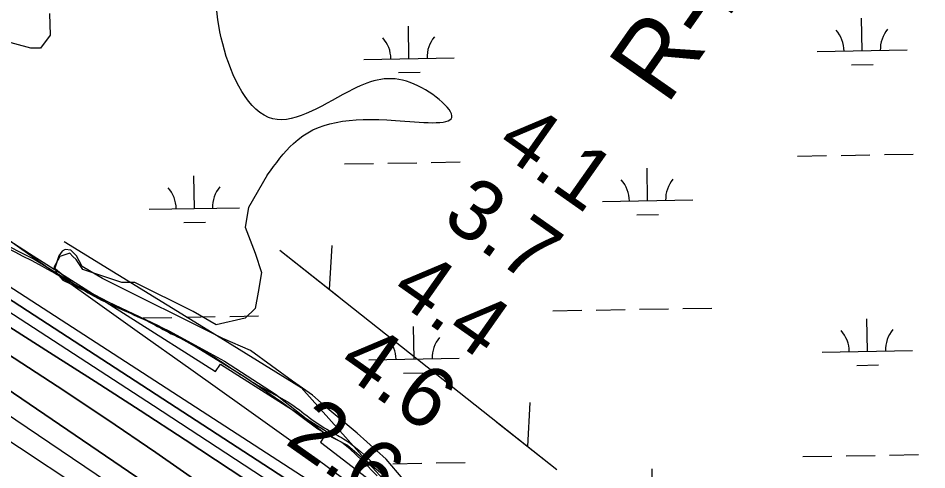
# Model space of a CAD drawing. Extents: x 3887375 to 3925618, y 296674 to 322633.
# Drawn here: x 3892257 to 3893263, y 315545 to 316045 of the extents above; entities that cross this region are included whole.
import ezdxf

# ---------------------------------------------------------------- set-up
doc = ezdxf.new("R2010")
doc.units = 0
for name, color, linetype in [('V-RIVR-EDGE', 7, 'Continuous'), ('V-RIVR-JETY', 7, 'Continuous'), ('V-RIVR-RANG', 7, 'Continuous'), ('V-RIVR-RANG-IDEN', 7, 'Continuous'), ('V-RRAP-FSHR', 7, 'Continuous'), ('V-RRAP-RVMT', 7, 'Continuous'), ('V-TOPO-DPTH', 7, 'Continuous'), ('V-TOPO-MAJR', 7, 'Continuous'), ('V-TOPO-MINR', 7, 'Continuous'), ('V-TOPO-SHOR', 7, 'Continuous'), ('V-TOPO-WATR', 7, 'Continuous'), ('V-WETL-SWMP', 7, 'Continuous')]:
    doc.layers.add(name, color=color, linetype=linetype)

msp = doc.modelspace()

# ---------------------------------------------------------------- linework, layer by layer
at = {"layer": 'V-RIVR-EDGE'}
msp.add_spline([(3891928.4, 315977.8), (3891957.1, 315960.2), (3891975, 315952.6), (3891990.1, 315943.4), (3892009.6, 315930.6), (3892033.9, 315917.8), (3892077.7, 315895.3), (3892112.3, 315874.1), (3892145.7, 315852.5), (3892174, 315832.5), (3892316.1, 315752.5), (3892341.1, 315737.7), (3892375.4, 315721.2), (3892402.4, 315708.8), (3892426.7, 315696), (3892453.8, 315682.4), (3892471.3, 315672), (3892523, 315638.8), (3892560, 315617.6), (3892582.3, 315601.2), (3892604.6, 315586.8), (3892621.3, 315577.2), (3892636, 315565.6), (3892664.2, 315537.6), (3892674.2, 315522.8), (3892678.1, 315511.7), (3892682.1, 315505.3), (3892690.5, 315500.9), (3892696.8, 315498.5), (3892706.8, 315489.3), (3892723.5, 315474.5), (3892741.8, 315455.7), (3892761.6, 315438.1), (3892777.5, 315422.5), (3892805.4, 315399.4), (3892826.5, 315384.6), (3892845.6, 315369.4), (3892875, 315345), (3892902.8, 315321.4), (3892934.6, 315289.8), (3892954.5, 315270.7), (3892974, 315257.5), (3892987.5, 315247.1), (3892996.7, 315235.9), (3893002.6, 315225.5), (3893020.5, 315215.5), (3893037.7, 315206.7), (3893043.6, 315202.3), (3893054.8, 315193.5), (3893076.3, 315182.7), (3893089, 315175.5), (3893097.7, 315167.1), (3893110.9, 315156.7), (3893119.6, 315149.5), (3893128.8, 315145.5), (3893137.5, 315143.5), (3893147.5, 315138.3), (3893165, 315124.7), (3893182.9, 315109.1), (3893204, 315093.9), (3893217.5, 315085.9), (3893226.6, 315076.7), (3893239.4, 315067.9), (3893248.5, 315057.5), (3893272, 315035.9), (3893289.9, 315023.5), (3893300.2, 315019.9), (3893307.8, 315012.3), (3893318.1, 315003.5), (3893337.2, 314990), (3893344.8, 314984), (3893355.1, 314972.4), (3893362.7, 314966.4), (3893374.6, 314961.6), (3893394.9, 314948.8), (3893412.4, 314934.8), (3893439.1, 314915.6), (3893461.3, 314899.6), (3893504.7, 314873.6), (3893525, 314860.8), (3893540.5, 314849.2), (3893560, 314836.4), (3893578.3, 314827.9), (3893587.1, 314821.5), (3893592.6, 314816), (3893596.2, 314806.8), (3893605.3, 314796.8), (3893632.8, 314774), (3893674.2, 314743.2), (3893704.4, 314718), (3893724.7, 314701.6), (3893740.2, 314687.3), (3893752.5, 314678.1), (3893761.7, 314675.7), (3893769.6, 314674.8), (3893777.6, 314670.8), (3893781.2, 314666.8), (3893784.3, 314657.3), (3893789.1, 314645.7), (3893797, 314635.3), (3893812.1, 314618.9), (3893836.4, 314601.7), (3893870.2, 314576.9), (3893883.4, 314567.7), (3893974.9, 314502.2), (3893984.4, 314489.4), (3893990.7, 314479.8), (3894001.1, 314471.4), (3894027.3, 314450.2), (3894050.4, 314433.4), (3894069.1, 314416.6), (3894089.4, 314396.7), (3894117.6, 314375.1), (3894129.6, 314367.5), (3894149.4, 314351.1), (3894187.6, 314319.5), (3894217.5, 314293.9), (3894236.1, 314278.7), (3894249.7, 314267.9), (3894262.8, 314254), (3894279.1, 314238.4)], degree=3, dxfattribs=at)
at = {"layer": 'V-RIVR-JETY'}
msp.add_lwpolyline([(3892683.5, 315534.9), (3892664.7, 315557.3), (3892632.5, 315586), (3892599.4, 315613.7), (3892583.2, 315628.1), (3892560.9, 315643.3), (3892514.3, 315677.3), (3892483.9, 315690.7), (3892350.4, 315757), (3892328.1, 315770.4), (3892324.5, 315776.7), (3892321.8, 315782.1), (3892315.5, 315788.3), (3892309.3, 315789.2), (3892305.7, 315787.4), (3892302.1, 315782.1), (3892297.6, 315768.6), (3892299.4, 315763.3), (3892306.6, 315755.2), (3892424.8, 315698.8), (3892485.6, 315665.7), (3892542.1, 315629), (3892597.6, 315585.1), (3892621.8, 315572.5), (3892645, 315552.8), (3892673.7, 315521.5)], dxfattribs=at)
at = {"layer": 'V-RRAP-FSHR'}
for p, q in [((3892601.9, 315745), (3892604.8, 315793.7)), ((3892821.4, 315571.1), (3892824.2, 315619.9))]:
    msp.add_line(p, q, dxfattribs=at)
for points in [[(3892308, 315797.9), (3892481.7, 315691.6), (3892570.5, 315636.6), (3892644.1, 315554.1), (3892704.5, 315504.6), (3892778.2, 315433.2), (3892865, 315363.5)], [(3892547, 315788.5), (3892853.5, 315545.7)], [(3892547, 315788.5), (3892611.8, 315737.1)], [(3892787.2, 315598.2), (3892853.5, 315545.7)]]:
    msp.add_lwpolyline(points, dxfattribs=at)
at = {"layer": 'V-RRAP-RVMT'}
for p, q in [((3892151.6, 315860), (3892269.8, 315784.9)), ((3892269.8, 315784.9), (3892269.7, 315784.8)), ((3892269.7, 315784.8), (3892377.8, 315716.2)), ((3892377.8, 315716.2), (3892377.8, 315716.2)), ((3892377.8, 315716.2), (3892475.6, 315654)), ((3892475.6, 315654), (3892481.1, 315662.3)), ((3892481.1, 315662.3), (3892599.4, 315587.4)), ((3892599.4, 315587.4), (3892591.9, 315575.9)), ((3892591.9, 315575.9), (3892700, 315493))]:
    msp.add_line(p, q, dxfattribs=at)
at = {"layer": 'V-TOPO-DPTH'}
for points in [[(3892625.6, 315529.2), (3892596.3, 315550.7), (3892566.9, 315571.9), (3892507.5, 315614.2), (3892448.2, 315656.4), (3892388.9, 315698.6), (3892329.6, 315740.8), (3892270.2, 315782.9), (3891902.6, 316043.8)], [(3891866.3, 315946.8), (3892292, 315675.3), (3892342.2, 315643.2), (3892392.2, 315610.9), (3892442.1, 315578.5), (3892492, 315545.8), (3892581.2, 315487.1), (3892586.3, 315483.7), (3892591.4, 315480.2), (3892596.4, 315476.6), (3892601.3, 315473), (3892642.4, 315442.4), (3892667.8, 315423.3), (3892693.2, 315404.1), (3892718.5, 315384.8), (3892743.6, 315365.4), (3893099.9, 315089.1), (3893126.6, 315068.6), (3893153.4, 315048.3), (3893180.5, 315028.4), (3893207.7, 315008.6), (3893498, 314799.9)], [(3891866.3, 315946.8), (3892292, 315675.3), (3892342.2, 315643.2), (3892392.2, 315610.9), (3892442.1, 315578.5), (3892492, 315545.8), (3892581.2, 315487.1), (3892586.3, 315483.7), (3892591.4, 315480.2), (3892596.4, 315476.6), (3892601.3, 315473), (3892642.4, 315442.4), (3892667.8, 315423.3), (3892693.2, 315404.1), (3892718.5, 315384.8), (3892743.6, 315365.4), (3893099.9, 315089.1), (3893126.6, 315068.6), (3893153.4, 315048.3), (3893180.5, 315028.4), (3893207.7, 315008.6), (3893498, 314799.9)], [(3893310.1, 314859.2), (3893261.7, 314894.1), (3893213.3, 314929.1), (3893139.3, 314982.9), (3893128, 314991.1), (3893116.8, 314999.4), (3893105.7, 315007.8), (3893094.5, 315016.3), (3893015.5, 315076.8), (3892964.8, 315115.4), (3892914.1, 315153.9), (3892863.2, 315192.3), (3892812.3, 315230.6), (3892588.6, 315398.2), (3892570.6, 315411.5), (3892552.4, 315424.7), (3892534.1, 315437.6), (3892515.7, 315450.3), (3891996.9, 315803.5)], [(3891996.9, 315803.5), (3892515.7, 315450.3), (3892534.1, 315437.6), (3892552.4, 315424.7), (3892570.6, 315411.5), (3892588.6, 315398.2), (3892812.3, 315230.6), (3892863.2, 315192.3), (3892914.1, 315153.9), (3892964.8, 315115.4), (3893015.5, 315076.8), (3893094.5, 315016.3), (3893105.7, 315007.8), (3893116.8, 314999.4), (3893128, 314991.1), (3893139.3, 314982.9), (3893213.3, 314929.1), (3893261.7, 314894.1), (3893310.1, 314859.2)], [(3893301.9, 314975.9), (3893201.5, 315048.6), (3893186, 315059.9), (3893170.6, 315071.3), (3893155.4, 315082.9), (3893140.2, 315094.6), (3893041.5, 315171.4), (3892976.9, 315221.3), (3892912.1, 315271.1), (3892847, 315320.4), (3892781.8, 315369.5), (3892636.1, 315478.6), (3892620.9, 315489.7), (3892605.6, 315500.6), (3892590.1, 315511.2), (3892574.5, 315521.6), (3892161.7, 315790)], [(3892161.7, 315790), (3892574.5, 315521.6), (3892590.1, 315511.2), (3892605.6, 315500.6), (3892620.9, 315489.7), (3892636.1, 315478.6), (3892781.8, 315369.5), (3892847, 315320.4), (3892912.1, 315271.1), (3892976.9, 315221.3), (3893041.5, 315171.4), (3893140.2, 315094.6), (3893155.4, 315082.9), (3893170.6, 315071.3), (3893186, 315059.9), (3893201.5, 315048.6), (3893301.9, 314975.9)], [(3892463.5, 315527), (3892409.5, 315564.4), (3892355.2, 315601.5), (3892300.4, 315637.8), (3892245.3, 315673.8)], [(3892245.3, 315673.8), (3892300.4, 315637.8), (3892355.2, 315601.5), (3892409.5, 315564.4), (3892463.5, 315527)]]:
    msp.add_lwpolyline(points, dxfattribs=at)
at = {"layer": 'V-TOPO-MAJR'}
msp.add_lwpolyline([(3893293.1, 314844.9), (3893143.5, 314954.2), (3893124, 314968.6), (3893104.5, 314983), (3893085.1, 314997.6), (3893065.8, 315012.2), (3892838.2, 315185), (3892788.7, 315222.3), (3892739.2, 315259.6), (3892689.6, 315296.6), (3892639.8, 315333.4), (3892558.3, 315393.5), (3892549.2, 315400.2), (3892539.9, 315406.8), (3892530.6, 315413.3), (3892521.3, 315419.7), (3892202.7, 315635)], dxfattribs=at)
at = {"layer": 'V-TOPO-MINR'}
for points in [[(3893498, 314799.9), (3893207.7, 315008.6), (3893180.5, 315028.4), (3893153.4, 315048.3), (3893126.6, 315068.6), (3893099.9, 315089.1), (3892743.6, 315365.4), (3892718.5, 315384.8), (3892693.2, 315404.1), (3892667.8, 315423.3), (3892642.4, 315442.4), (3892601.3, 315473), (3892596.4, 315476.6), (3892591.4, 315480.2), (3892586.3, 315483.7), (3892581.2, 315487.1), (3892492, 315545.8), (3892442.1, 315578.5), (3892392.2, 315610.9), (3892342.2, 315643.2), (3892292, 315675.3), (3891866.3, 315946.8)], [(3893303.3, 314992.1), (3893262, 315022.4), (3893198.4, 315068.7), (3893188.8, 315075.7), (3893179.3, 315082.8), (3893169.8, 315090), (3893160.4, 315097.3), (3893099.6, 315144.7), (3893059.7, 315175.5), (3893019.7, 315206.3), (3892979.5, 315236.8), (3892939.2, 315267.1), (3892653.4, 315481.3), (3892633.2, 315496.2), (3892612.7, 315510.7), (3892592, 315524.9), (3892571, 315538.7), (3891933.3, 315951.3)], [(3893519.7, 314651.8), (3893147.7, 314925.5), (3893119.9, 314946), (3893092.2, 314966.5), (3893064.5, 314987.2), (3893036.9, 315007.9), (3892560.9, 315366.3), (3892555.5, 315370.4), (3892550.1, 315374.4), (3892544.7, 315378.4), (3892539.3, 315382.4), (3892530.3, 315388.9), (3892526.4, 315391.6), (3892503.5, 315407.1), (3892491.1, 315415.5), (3892478.6, 315423.9), (3892466.1, 315432.2), (3892453.6, 315440.5), (3891802.8, 315871.4)], [(3893310.1, 314859.2), (3893261.7, 314894.1), (3893213.3, 314929.1), (3893139.3, 314982.9), (3893128, 314991.1), (3893116.8, 314999.4), (3893105.7, 315007.8), (3893094.5, 315016.3), (3893015.5, 315076.8), (3892964.8, 315115.4), (3892914.1, 315153.9), (3892863.2, 315192.3), (3892812.3, 315230.6), (3892588.6, 315398.2), (3892570.6, 315411.5), (3892552.4, 315424.7), (3892534.1, 315437.6), (3892515.7, 315450.3), (3891996.9, 315803.5)], [(3893301.9, 314975.9), (3893201.5, 315048.6), (3893186, 315059.9), (3893170.6, 315071.3), (3893155.4, 315082.9), (3893140.2, 315094.6), (3893041.5, 315171.4), (3892976.9, 315221.3), (3892912.1, 315271.1), (3892847, 315320.4), (3892781.8, 315369.5), (3892636.1, 315478.6), (3892620.9, 315489.7), (3892605.6, 315500.6), (3892590.1, 315511.2), (3892574.5, 315521.6), (3892161.7, 315790)], [(3893368.5, 314910.3), (3893204.6, 315028.6), (3893183.2, 315044.1), (3893162, 315059.8), (3893141, 315075.8), (3893120.1, 315091.8), (3892904.8, 315259.1), (3892854.1, 315298.2), (3892803.4, 315337.1), (3892752.4, 315375.7), (3892701.2, 315414.1), (3892618.7, 315475.8), (3892608.6, 315483.2), (3892598.5, 315490.4), (3892588.2, 315497.5), (3892577.8, 315504.4), (3892407, 315616.1), (3892311, 315678.6), (3892214.8, 315740.8)], [(3892463.5, 315527), (3892409.5, 315564.4), (3892355.2, 315601.5), (3892300.4, 315637.8), (3892245.3, 315673.8)]]:
    msp.add_lwpolyline(points, dxfattribs=at)
at = {"layer": 'V-TOPO-SHOR'}
for points in [[(3892292, 316050.6), (3892292.6, 316026.4), (3892281.8, 316012), (3892271, 316012), (3892231.4, 316022.8)], [(3892533, 315871.4), (3892512.2, 315835.6), (3892508.6, 315814), (3892519.4, 315785.2), (3892526.6, 315763.6), (3892523, 315742), (3892519.4, 315724), (3892508.6, 315713.2), (3892476.2, 315706), (3892451, 315720.4), (3892386.2, 315752.8), (3892371.8, 315752.8), (3892328.6, 315767.2), (3892321.4, 315778), (3892317.8, 315781.6), (3892314.2, 315785.2), (3892303.4, 315781.6), (3892296.5, 315769.3), (3892319, 315750.7)]]:
    msp.add_lwpolyline(points, dxfattribs=at)
msp.add_spline([(3892533, 315871.4), (3892561.9, 315906.7), (3892674.8, 315932.1), (3892737.4, 315935.5), (3892691.3, 315974.1), (3892628.1, 315966.7), (3892539.1, 315933.8), (3892483.6, 316016.7), (3892483.1, 316118), (3892517.7, 316208.7), (3892537.4, 316289.4), (3892575.5, 316357.8), (3892596.4, 316437.5), (3892596, 316513.2), (3892685, 316568), (3892741.8, 316617.1), (3892804.7, 316659.1), (3892870.8, 316633.4), (3892866, 316708.8), (3892918.8, 316782.8), (3892988.9, 316865.1), (3893072.1, 316908.9), (3893142.3, 316947.5), (3893209.5, 316908.3), (3893243.9, 316847), (3893251.6, 316772.3), (3893258.2, 316688.1), (3893367.6, 316639.2), (3893440, 316605.8), (3893502.4, 316575.2), (3893571.7, 316570.5), (3893623.5, 316625.7), (3893712.7, 316710.2)], degree=3, dxfattribs=at)
at = {"layer": 'V-TOPO-WATR'}
msp.add_lwpolyline([(3892625.6, 315529.2), (3892596.3, 315550.7), (3892566.9, 315571.9), (3892507.5, 315614.2), (3892448.2, 315656.4), (3892388.9, 315698.6), (3892329.6, 315740.8), (3892270.2, 315782.9), (3891902.6, 316043.8)], dxfattribs=at)
at = {"layer": 'V-WETL-SWMP'}
for p, q in [((3893191.6, 316009.2), (3893191, 316045.2)), ((3892689.8, 316000.6), (3892689.2, 316036.6)), ((3893141.7, 316008.3), (3893241.6, 316010.1)), ((3892639.8, 315999.7), (3892739.8, 316001.4)), ((3893179.9, 315993.6), (3893203.9, 315994)), ((3892678.1, 315985), (3892702.1, 315985.4)), ((3893120.2, 315892.5), (3893152.2, 315893.1)), ((3893168.2, 315893.4), (3893200.2, 315893.9)), ((3893216.2, 315894.2), (3893248.2, 315894.7)), ((3892618.4, 315883.9), (3892650.4, 315884.5)), ((3892666.4, 315884.7), (3892698.4, 315885.3)), ((3892714.4, 315885.6), (3892746.4, 315886.1)), ((3892954, 315843.2), (3892953.4, 315879.2)), ((3892452.2, 315834.6), (3892451.5, 315870.6)), ((3892904, 315842.4), (3893004, 315844.1)), ((3892402.2, 315833.8), (3892502.1, 315835.5)), ((3892942.3, 315827.6), (3892966.2, 315828)), ((3892440.4, 315819), (3892464.4, 315819.4)), ((3892273.7, 315778.7), (3892224.6, 315803.7)), ((3892319, 315750.7), (3892273.7, 315778.7)), ((3892357.3, 315730.8), (3892319, 315750.7)), ((3892412.5, 315704.8), (3892357.3, 315730.8)), ((3892849.2, 315721.4), (3892881.2, 315721.9)), ((3892897.2, 315722.2), (3892929.2, 315722.7)), ((3892945.2, 315723), (3892977.2, 315723.5)), ((3892993.2, 315723.8), (3893025.2, 315724.4)), ((3892395.4, 315713.6), (3892427.4, 315714.1)), ((3892443.4, 315714.4), (3892475.4, 315714.9)), ((3892491.4, 315715.2), (3892523.4, 315715.8)), ((3893197.4, 315676.6), (3893196.7, 315712.6)), ((3892452.5, 315682.2), (3892412.5, 315704.8)), ((3892695.5, 315668), (3892694.9, 315704)), ((3892507.1, 315648.8), (3892452.5, 315682.2)), ((3893147.4, 315675.7), (3893247.3, 315677.4)), ((3892645.5, 315667.1), (3892745.5, 315668.8)), ((3893185.6, 315660.9), (3893209.6, 315661.4)), ((3892683.8, 315652.3), (3892707.8, 315652.7)), ((3892549.9, 315619.3), (3892507.1, 315648.8)), ((3892589, 315590.2), (3892549.9, 315619.3)), ((3892605.3, 315581.5), (3892589, 315590.2)), ((3892615.6, 315575.4), (3892605.3, 315581.5)), ((3892624.4, 315568.4), (3892615.6, 315575.4)), ((3892637.9, 315555.5), (3892624.4, 315568.4)), ((3893173.9, 315560.7), (3893205.9, 315561.3)), ((3893221.9, 315561.6), (3893253.9, 315562.1)), ((3892654.8, 315538.6), (3892637.9, 315555.5)), ((3892641.8, 315551.6), (3892656.1, 315551.8)), ((3892672.1, 315552.1), (3892704.1, 315552.7)), ((3892720.1, 315552.9), (3892752.1, 315553.5)), ((3893125.9, 315559.9), (3893157.9, 315560.5)), ((3892959.7, 315510.6), (3892959.1, 315546.6))]:
    msp.add_line(p, q, dxfattribs=at)
for centre, start, end in [((3892634.6, 316000.1), 0.2115, 41.7552), ((3892745, 316002), 140.2115, 181.7552), ((3893136.4, 316008.7), 0.2115, 41.7552), ((3893246.9, 316010.6), 140.2115, 181.7552), ((3892898.7, 315842.8), 0.2115, 41.7552), ((3893009.2, 315844.7), 140.2115, 181.7552), ((3892396.9, 315834.2), 0.2115, 41.7552), ((3892507.4, 315836), 140.2115, 181.7552), ((3892750.7, 315669.4), 140.2115, 181.7552), ((3893142.1, 315676.1), 0.2115, 41.7552), ((3893252.6, 315678), 140.2115, 181.7552), ((3892640.3, 315667.5), 0.2115, 41.7552)]:
    msp.add_arc(centre, 35.2, start, end, dxfattribs=at)

# ---------------------------------------------------------------- texts
at = {"layer": 'V-RIVR-RANG'}
for s, p in [('4.1', (3892784, 315900.3)), ('3.7', (3892724.7, 315819.7)), ('4.4', (3892667.3, 315737.8)), ('4.6', (3892608.4, 315657)), ('2.6', (3892551.1, 315575.1))]:
    msp.add_text(s, height=67, rotation=324.8583, dxfattribs=at).set_placement(p)
at = {"layer": 'V-RIVR-RANG-IDEN'}
msp.add_text('R-17.1', height=83, rotation=54.997, dxfattribs=at).set_placement((3892975.1, 315947.7))

doc.saveas('drawing.dxf')
